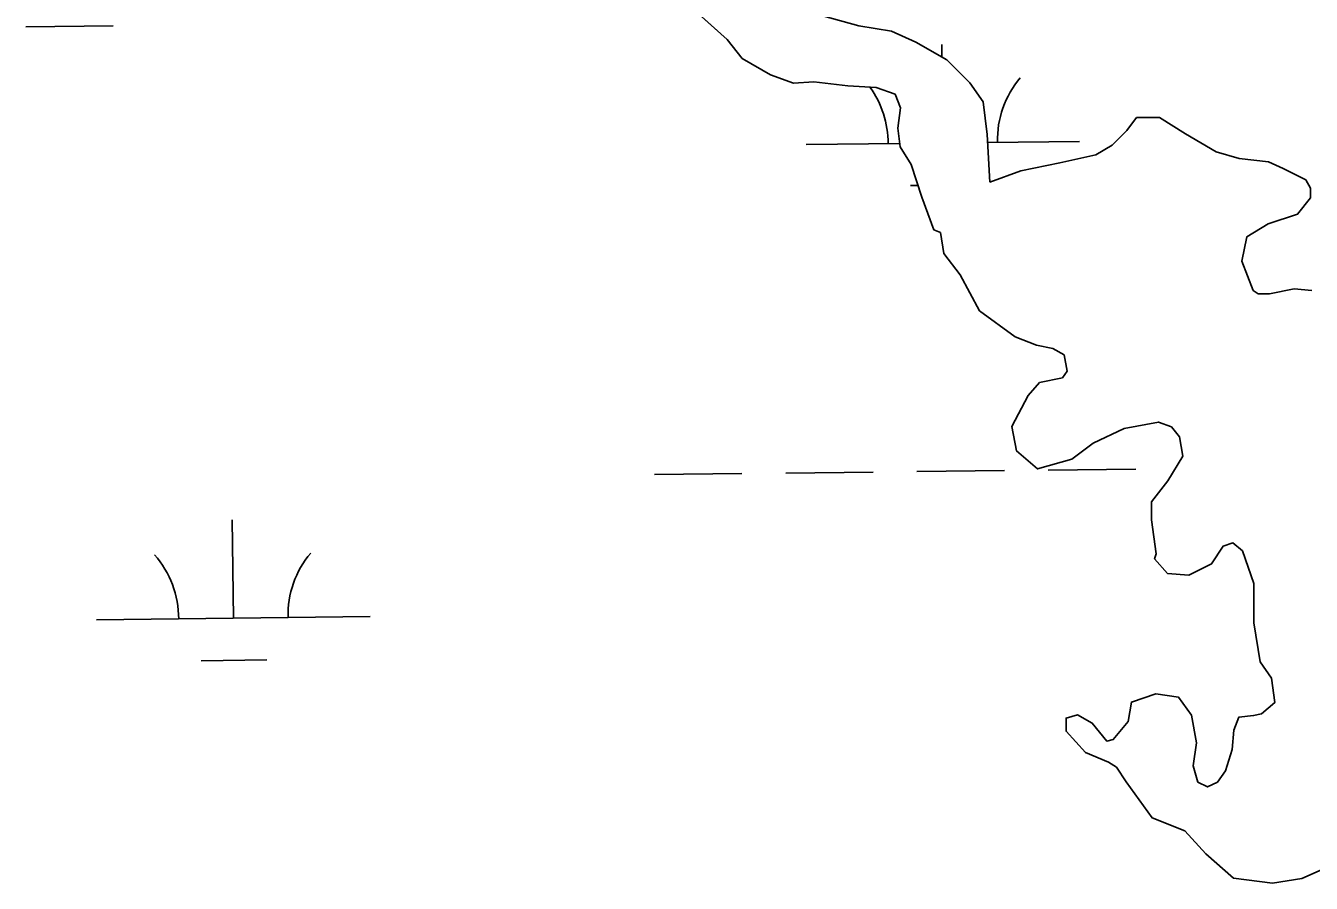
# Model space of a CAD drawing. Extents: x 3684037 to 3722149, y 433263 to 459021.
# Drawn here: x 3718044.2 to 3718514.3, y 448020.3 to 448334.1 of the extents above; entities that cross this region are included whole.
import ezdxf

# ---------------------------------------------------------------- set-up
doc = ezdxf.new("R2010")
doc.units = 0
doc.layers.add('V-TOPO-SHOR', color=7, linetype='Continuous')
doc.layers.add('V-WETL-SWMP', color=7, linetype='Continuous')

msp = doc.modelspace()

# ---------------------------------------------------------------- linework, layer by layer
at = {"layer": 'V-TOPO-SHOR'}
for points in [[(3718324.12, 448342.09), (3718332.53, 448338.6), (3718348.86, 448334.09), (3718360.74, 448332.07), (3718369.64, 448328.07), (3718381.01, 448321.6), (3718389.4, 448313.15), (3718394.33, 448306.2), (3718395.77, 448294.31), (3718396.67, 448276.87)], [(3718378.73, 448258.46), (3718376.26, 448259.46), (3718371.85, 448271.36), (3718367.92, 448283.26), (3718363.98, 448289.71), (3718363.02, 448296.65), (3718364.03, 448304.07), (3718362.06, 448309.03), (3718355.14, 448311.53), (3718344.74, 448312.06), (3718332.37, 448313.58), (3718324.94, 448313.11), (3718316.53, 448316.11), (3718306.15, 448322.09), (3718300.73, 448329.04), (3718291.34, 448337.49)], [(3718408, 448281.01), (3718422.31, 448283.94), (3718435.43, 448286.87), (3718441.4, 448290.43), (3718446.78, 448295.77), (3718450.37, 448300.53), (3718458.71, 448300.5), (3718468.22, 448294.51), (3718479.52, 448287.92), (3718487.85, 448285.51), (3718498.57, 448284.28), (3718503.93, 448281.88), (3718512.25, 448277.68), (3718514.03, 448274.7), (3718514.02, 448271.12), (3718509.23, 448265.18), (3718498.5, 448261.64), (3718490.74, 448256.9), (3718488.92, 448247.97), (3718493.06, 448237.23), (3718494.84, 448236.04), (3718499.01, 448236.02), (3718507.95, 448237.78), (3718514.5, 448237.16)], [(3718396.67, 448276.87), (3718408, 448281.01)], [(3718521.56, 448026.83), (3718510.82, 448022.1), (3718500.09, 448020.35), (3718485.79, 448022.18), (3718475.7, 448031.15), (3718467.98, 448039.52), (3718456.08, 448044.32), (3718446.59, 448057.46), (3718443.03, 448062.84), (3718440.06, 448064.63), (3718431.73, 448068.23), (3718424.61, 448076), (3718424.62, 448080.77), (3718428.8, 448081.95), (3718434.15, 448078.95), (3718439.49, 448072.38), (3718441.88, 448072.97), (3718447.26, 448079.5), (3718448.47, 448086.65), (3718457.42, 448089.6), (3718465.76, 448088.38), (3718470.5, 448081.81), (3718472.25, 448071.68), (3718471.04, 448063.34), (3718472.8, 448057.38), (3718476.37, 448055.58), (3718479.95, 448057.35), (3718482.95, 448061.51), (3718485.35, 448069.25), (3718485.97, 448076.4), (3718487.78, 448081.16), (3718493.14, 448081.73), (3718496.12, 448082.32), (3718500.9, 448086.48), (3718499.74, 448095.42), (3718495.59, 448101.39), (3718493.25, 448115.69), (3718493.3, 448129.99), (3718489.17, 448141.92), (3718485.6, 448144.91), (3718482.02, 448143.73), (3718477.83, 448137.19), (3718469.48, 448133.05), (3718461.73, 448133.67), (3718456.98, 448139.05), (3718457.59, 448140.83), (3718455.84, 448153.35), (3718455.86, 448159.91), (3718461.85, 448167.63), (3718467.24, 448176.55), (3718466.07, 448183.7), (3718463.1, 448187.29), (3718458.34, 448189.09), (3718445.82, 448186.75), (3718434.49, 448181.42), (3718426.72, 448175.49), (3718414.2, 448171.96), (3718406.48, 448178.54), (3718404.72, 448187.48), (3718410.71, 448198.78), (3718414.9, 448203.53), (3718423.24, 448205.29), (3718425.04, 448207.67), (3718423.87, 448213.63), (3718419.71, 448216.03), (3718413.75, 448217.24), (3718406.02, 448220.24), (3718392.94, 448229.82), (3718385.83, 448242.95), (3718379.9, 448250.71), (3718378.73, 448258.46)]]:
    msp.add_lwpolyline(points, dxfattribs=at)
at = {"layer": 'V-WETL-SWMP'}
for p, q in [((3718282.95, 448344.95), (3718300.72, 448329.04)), ((3718044.17, 448333.7), (3718076.16, 448334.07)), ((3718360.74, 448332.07), (3718348.86, 448334.09)), ((3718369.64, 448328.07), (3718360.74, 448332.07)), ((3718300.72, 448329.04), (3718306.15, 448322.09)), ((3718381.01, 448321.6), (3718369.64, 448328.07)), ((3718379.16, 448322.65), (3718379.11, 448327.17)), ((3718306.15, 448322.09), (3718316.53, 448316.11)), ((3718389.4, 448313.15), (3718381.01, 448321.6)), ((3718316.53, 448316.11), (3718324.94, 448313.11)), ((3718324.94, 448313.11), (3718332.37, 448313.58)), ((3718332.37, 448313.58), (3718344.74, 448312.06)), ((3718344.74, 448312.06), (3718355.14, 448311.53)), ((3718355.14, 448311.53), (3718362.07, 448309.03)), ((3718394.33, 448306.2), (3718389.4, 448313.15)), ((3718362.07, 448309.03), (3718364.03, 448304.07)), ((3718364.03, 448304.07), (3718363.02, 448296.65)), ((3718395.77, 448294.31), (3718394.33, 448306.2)), ((3718450.37, 448300.53), (3718446.78, 448295.77)), ((3718458.71, 448300.5), (3718450.37, 448300.53)), ((3718468.22, 448294.51), (3718458.71, 448300.5)), ((3718363.02, 448296.65), (3718363.98, 448289.71)), ((3718396.67, 448276.87), (3718395.77, 448294.31)), ((3718446.78, 448295.77), (3718441.4, 448290.43)), ((3718479.52, 448287.92), (3718468.22, 448294.51)), ((3718329.53, 448290.59), (3718363.8, 448290.99)), ((3718363.98, 448289.71), (3718367.92, 448283.26)), ((3718395.92, 448291.36), (3718429.52, 448291.75)), ((3718441.4, 448290.43), (3718435.43, 448286.87)), ((3718487.85, 448285.51), (3718479.52, 448287.92)), ((3718367.92, 448283.26), (3718371.85, 448271.36)), ((3718422.31, 448283.94), (3718408, 448281.01)), ((3718435.43, 448286.87), (3718422.31, 448283.94)), ((3718498.57, 448284.28), (3718487.85, 448285.51)), ((3718503.93, 448281.88), (3718498.57, 448284.28)), ((3718408, 448281.01), (3718396.67, 448276.87)), ((3718512.25, 448277.68), (3718503.93, 448281.88)), ((3718367.71, 448275.6), (3718370.44, 448275.63)), ((3718514.03, 448274.7), (3718512.25, 448277.68)), ((3718514.02, 448271.12), (3718514.03, 448274.7)), ((3718371.85, 448271.36), (3718376.26, 448259.46)), ((3718509.23, 448265.18), (3718514.02, 448271.12)), ((3718498.5, 448261.64), (3718509.23, 448265.18)), ((3718490.74, 448256.9), (3718498.5, 448261.64)), ((3718376.26, 448259.46), (3718378.74, 448258.46)), ((3718378.74, 448258.46), (3718379.9, 448250.71)), ((3718488.92, 448247.97), (3718490.74, 448256.9)), ((3718379.9, 448250.71), (3718385.83, 448242.95)), ((3718493.06, 448237.23), (3718488.92, 448247.97)), ((3718385.83, 448242.95), (3718392.94, 448229.82)), ((3718494.84, 448236.04), (3718493.06, 448237.23)), ((3718499.01, 448236.02), (3718494.84, 448236.04)), ((3718507.95, 448237.78), (3718499.01, 448236.02)), ((3718514.5, 448237.16), (3718507.95, 448237.78)), ((3718392.94, 448229.82), (3718406.02, 448220.24)), ((3718406.02, 448220.24), (3718413.75, 448217.24)), ((3718413.75, 448217.24), (3718419.71, 448216.03)), ((3718419.71, 448216.03), (3718423.87, 448213.63)), ((3718423.87, 448213.63), (3718425.04, 448207.67)), ((3718414.9, 448203.53), (3718410.71, 448198.78)), ((3718423.24, 448205.29), (3718414.9, 448203.53)), ((3718425.04, 448207.67), (3718423.24, 448205.29)), ((3718410.71, 448198.78), (3718404.72, 448187.48)), ((3718445.82, 448186.75), (3718458.34, 448189.09)), ((3718458.34, 448189.09), (3718463.1, 448187.29)), ((3718404.72, 448187.48), (3718406.48, 448178.54)), ((3718434.49, 448181.42), (3718445.82, 448186.75)), ((3718463.1, 448187.29), (3718466.07, 448183.7)), ((3718426.72, 448175.49), (3718434.49, 448181.42)), ((3718466.07, 448183.7), (3718467.24, 448176.55)), ((3718406.48, 448178.54), (3718414.2, 448171.96)), ((3718414.2, 448171.96), (3718426.72, 448175.49)), ((3718467.24, 448176.55), (3718461.85, 448167.63)), ((3718274.09, 448169.87), (3718306.09, 448170.24)), ((3718322.09, 448170.42), (3718354.08, 448170.8)), ((3718370.08, 448170.98), (3718402.08, 448171.35)), ((3718418.08, 448171.54), (3718450.08, 448171.91)), ((3718461.85, 448167.63), (3718455.86, 448159.91)), ((3718455.86, 448159.91), (3718455.84, 448153.35)), ((3718120.1, 448117.33), (3718119.68, 448153.33)), ((3718455.84, 448153.35), (3718457.59, 448140.83)), ((3718477.83, 448137.19), (3718482.02, 448143.73)), ((3718482.02, 448143.73), (3718485.6, 448144.91)), ((3718485.6, 448144.91), (3718489.17, 448141.92)), ((3718457.59, 448140.83), (3718456.99, 448139.05)), ((3718456.99, 448139.05), (3718461.74, 448133.67)), ((3718489.17, 448141.92), (3718493.3, 448129.99)), ((3718461.74, 448133.67), (3718469.48, 448133.05)), ((3718469.48, 448133.05), (3718477.83, 448137.19)), ((3718493.3, 448129.99), (3718493.25, 448115.69)), ((3718070.1, 448116.75), (3718170.09, 448117.91)), ((3718493.25, 448115.69), (3718495.59, 448101.39)), ((3718108.28, 448101.76), (3718132.28, 448102.04)), ((3718495.59, 448101.39), (3718499.74, 448095.42)), ((3718499.74, 448095.42), (3718500.9, 448086.48)), ((3718448.47, 448086.65), (3718447.26, 448079.5)), ((3718457.42, 448089.6), (3718448.47, 448086.65)), ((3718465.76, 448088.38), (3718457.42, 448089.6)), ((3718470.5, 448081.81), (3718465.76, 448088.38)), ((3718500.9, 448086.48), (3718496.12, 448082.32)), ((3718428.8, 448081.95), (3718424.62, 448080.77)), ((3718434.15, 448078.95), (3718428.8, 448081.95)), ((3718472.25, 448071.68), (3718470.5, 448081.81)), ((3718487.78, 448081.16), (3718485.97, 448076.4)), ((3718493.14, 448081.73), (3718487.78, 448081.16)), ((3718496.12, 448082.32), (3718493.14, 448081.73)), ((3718424.62, 448080.77), (3718424.61, 448076)), ((3718439.49, 448072.38), (3718434.15, 448078.95)), ((3718447.26, 448079.5), (3718441.87, 448072.97)), ((3718485.97, 448076.4), (3718485.35, 448069.25)), ((3718424.61, 448076), (3718431.73, 448068.23)), ((3718441.87, 448072.97), (3718439.49, 448072.38)), ((3718471.04, 448063.34), (3718472.25, 448071.68)), ((3718431.73, 448068.23), (3718440.06, 448064.63)), ((3718485.35, 448069.25), (3718482.95, 448061.51)), ((3718440.06, 448064.63), (3718443.03, 448062.84)), ((3718443.03, 448062.84), (3718446.59, 448057.46)), ((3718472.8, 448057.38), (3718471.04, 448063.34)), ((3718446.59, 448057.46), (3718456.08, 448044.32)), ((3718476.37, 448055.58), (3718472.8, 448057.38)), ((3718482.95, 448061.51), (3718479.95, 448057.35)), ((3718479.95, 448057.35), (3718476.37, 448055.58)), ((3718456.08, 448044.32), (3718467.98, 448039.52)), ((3718467.98, 448039.52), (3718475.7, 448031.15)), ((3718475.7, 448031.15), (3718485.8, 448022.18)), ((3718510.82, 448022.1), (3718521.56, 448026.83)), ((3718485.8, 448022.18), (3718500.09, 448020.35)), ((3718500.09, 448020.35), (3718510.82, 448022.1))]:
    msp.add_line(p, q, dxfattribs=at)
for centre, start, end in [((3718324.28, 448291), 359.8949, 35.8466), ((3718434.76, 448292.29), 139.8949, 181.4385), ((3718064.85, 448117.16), 359.8949, 41.4385), ((3718175.33, 448118.45), 139.8949, 181.4385)]:
    msp.add_arc(centre, 35.25, start, end, dxfattribs=at)

doc.saveas('drawing.dxf')
